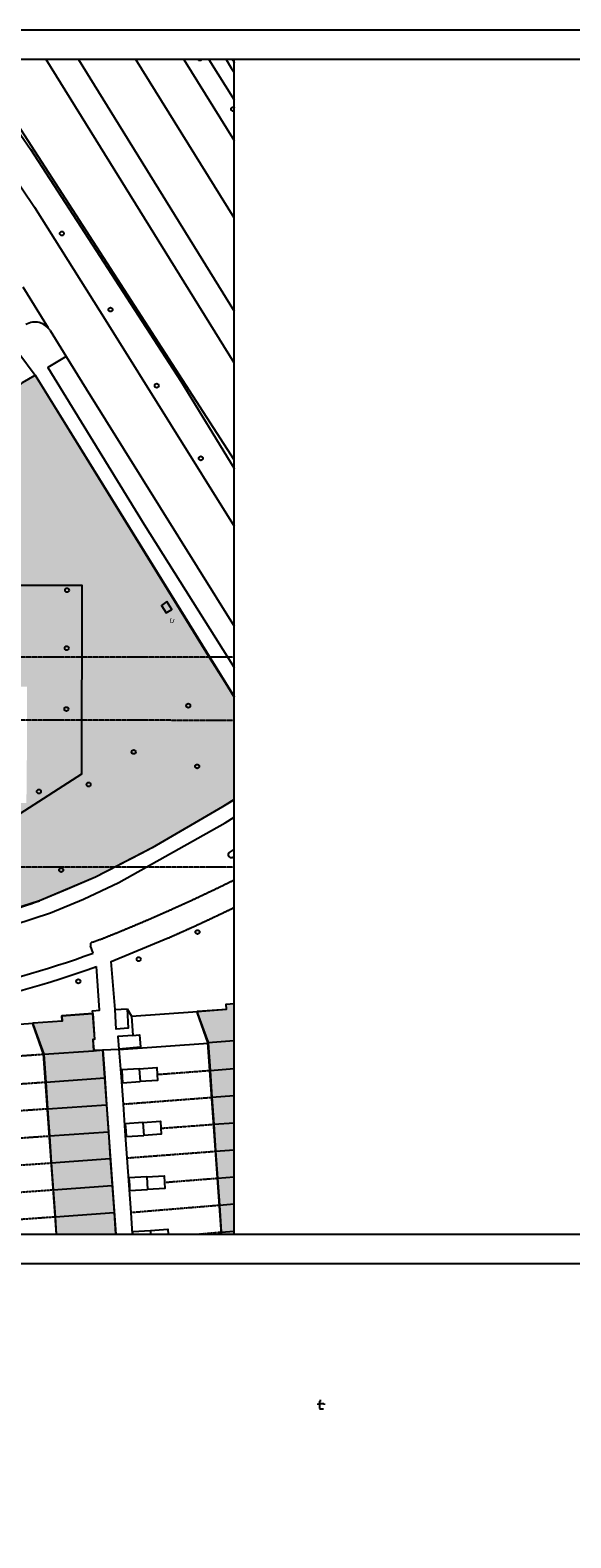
# Model space of a CAD drawing. Header units: millimetres. Extents: x -297000 to 504135, y -166520 to 252050.
# Tile 286 of 416: x -131757 to -39676, y -4640 to 252050. Entities that reach past the tile are written whole.
import ezdxf
from ezdxf.xclip import XClip

# ---------------------------------------------------------------- set-up
doc = ezdxf.new("R2010")
doc.units = ezdxf.units.MM
doc.header["$MEASUREMENT"] = 0
doc.header["$XCLIPFRAME"] = 0
doc.linetypes.add('dSV_DASHDOT', pattern=[2.54, 1.27, -0.635, 0, -0.635])
doc.linetypes.add('dSV_DASHED12', pattern=[0.5, 0.3, -0.2])
doc.layers.get('Defpoints').update_dxf_attribs({"color": 6})
for name, color, linetype in [('0-SOLID1', 253, 'Continuous'), ('000_green', 52, 'Continuous'), ('000_rooilijnen', 30, 'Continuous'), ('MB_bebouwing', 7, 'Continuous'), ('MB_begroeid', 8, 'Continuous'), ('MB_bijz_tekst', 8, 'Continuous'), ('MB_boom', 8, 'Continuous'), ('MB_gebr_scheiding_verh', 8, 'Continuous'), ('MB_haag', 8, 'Continuous'), ('MB_meubilair', 9, 'Continuous'), ('MB_talud', 9, 'Continuous'), ('MB_tuinscheiding', 9, 'dSV_DASHDOT'), ('MB_verhard', 8, 'Continuous'), ('MB_water', 8, 'Continuous'), ('MB_woningscheiding', 9, 'Continuous')]:
    doc.layers.add(name, color=color, linetype=linetype)
doc.layers.add('000_FRAME_N', color=30, linetype='Continuous', plot=False)
doc.styles.add('DSV_ARIAL', font='ARIAL.TTF')
doc.dimstyles.new('1_25', dxfattribs={"dimscale": 25, "dimtxt": 3.5, "dimasz": 3.5, "dimexe": 1.25, "dimexo": 0.625, "dimgap": 1, "dimtad": 1, "dimdec": 0, "dimdsep": 46, "dimtxsty": 'Standard', "dimcen": 2.5, "dimclrd": 256, "dimclre": 256, "dimclrt": 10, "dimadec": 0, "dimazin": 0, "dimtfac": 1, "dimtdec": 0, "dimtmove": 0, "dimatfit": 3, "dimfxl": 0, "dimtvp": 1, "dimtolj": 1, "dimtzin": 0, "dimlwd": -1, "dimlwe": -1, "dimarcsym": 0})

# ---------------------------------------------------------------- blocks, each defined once
blk = doc.blocks.new('*D942')
at = {"layer": 'Defpoints'}
for p, q in [((-596, 1674), (-897, 1674)), ((-216, 273), (-897, 273)), ((-866, 1586), (-866, 361))]:
    blk.add_line(p, q, dxfattribs=at)
at = {"layer": 'Defpoints', "color": 0}
for p in [(-866, 273), (-580, 1674), (-201, 273)]:
    blk.add_point(p, dxfattribs=at)
at = {"layer": 'Defpoints'}
for points in [[(-881, 1586), (-852, 1586), (-866, 1674)], [(-881, 361), (-852, 361), (-866, 273)]]:
    blk.add_solid(points, dxfattribs=at)
at = {"layer": 'Defpoints', "color": 10, "insert": (-935, 1004), "char_height": 87.5, "attachment_point": 5, "rotation": 90}
blk.add_mtext('\\A1;1400', dxfattribs=at)
blk = doc.blocks.new('*D943')
at = {"layer": 'Defpoints'}
for p, q in [((-1130, 1009), (-1130, 1220)), ((-1042, 1188), (-118, 1188)), ((-30, 1009), (-30, 1220))]:
    blk.add_line(p, q, dxfattribs=at)
at = {"layer": 'Defpoints', "color": 0}
for p in [(-1130, 994), (-30, 1188), (-30, 994)]:
    blk.add_point(p, dxfattribs=at)
at = {"layer": 'Defpoints'}
for points in [[(-1042, 1203), (-1042, 1174), (-1130, 1188)], [(-118, 1203), (-118, 1174), (-30, 1188)]]:
    blk.add_solid(points, dxfattribs=at)
at = {"layer": 'Defpoints', "color": 10, "insert": (-580, 1257), "char_height": 87.5, "attachment_point": 5}
blk.add_mtext('\\A1;1100', dxfattribs=at)
blk = doc.blocks.new('Boom')
at = {"color": 1, "linetype": 'ByBlock', "lineweight": -2}
blk.add_circle((0, 0), 0.35, dxfattribs=at)
blk = doc.blocks.new('1006_X-00.01')
at = {"layer": '0-SOLID1'}
h = blk.add_hatch(color=252, dxfattribs=at)
h.paths.add_polyline_path([(-112231.17387, 207132.4656), (-114883.50889, 244147.46822), (-116633.60522, 249119.48348), (-116636.94147, 249445.49862), (-111707.99086, 249797.65113), (-111769.81045, 250662.91747), (-106530.56174, 251050.60779), (-106205.73527, 246660.90132), (-106467.61011, 246621.98386), (-106305.53222, 244785.83823), (-104813.34772, 244847.36391), (-102157.91998, 207841.87103)])
h.paths.add_polyline_path([(-140223.42055, 205141.04831), (-142875.75557, 242156.05093), (-144625.8519, 247128.0662), (-144629.18815, 247454.08133), (-139700.23754, 247806.23385), (-139762.05713, 248671.50019), (-134522.80842, 249059.1905), (-134197.98195, 244669.48403), (-134459.85678, 244630.56657), (-134297.7789, 242794.42095), (-132805.5944, 242855.94663), (-130150.16666, 205850.45374)])
h.paths.add_polyline_path([(-168203.69153, 203112.08661), (-170856.02655, 240127.08923), (-172606.12288, 245099.1045), (-172609.45913, 245425.11963), (-167680.50853, 245777.27215), (-167742.32812, 246642.53849), (-162503.07941, 247030.2288), (-162178.25293, 242640.52233), (-162440.12777, 242601.60487), (-162278.04989, 240765.45925), (-160785.86538, 240826.98493), (-158130.43764, 203821.49204)])
h.paths.add_polyline_path([(-196222.58863, 201132.49112), (-198874.92365, 238147.49374), (-200625.01998, 243119.50901), (-200628.35623, 243445.52415), (-195699.40563, 243797.67666), (-195761.22522, 244662.943), (-190521.97651, 245050.63332), (-190197.15003, 240660.92685), (-190459.02487, 240622.00939), (-190296.94699, 238785.86376), (-188804.76248, 238847.38944), (-186149.33474, 201841.89656)])
h.paths.add_polyline_path([(-284062.0298, 237847.77568), (-285401.55054, 242892.36974), (-285409.44818, 243236.69317), (-280487.73142, 243218.66053), (-280485.06909, 244091.93412), (-275198.31919, 244074.99445), (-275212.369, 239690.14933), (-275491.32999, 239695.69605), (-275540.63872, 237822.4609), (-274010.01557, 237786.99031), (-273968.54027, 200601.07389), (-284047.12051, 200618.97282)])
h.paths.add_polyline_path([(-314381.17831, 243245.25418), (-309456.94106, 243228.50494), (-309461.14462, 244104.76479), (-304185.30858, 244095.65024), (-304197.72203, 239702.08916), (-304475.61626, 239691.51565), (-304437.21948, 237859.84027), (-302987.06458, 237830.93082), (-303078.49401, 200656.69054), (-313157.07425, 200674.58946), (-313053.28216, 237844.80921), (-314381.48384, 242898.34078)])
h.paths.add_polyline_path([(-342159.55975, 200737.31787), (-342168.01393, 237905.13441), (-343490.37082, 242937.83719), (-343506.20868, 243286.84602), (-338575.76283, 243285.95406), (-338541.3089, 244151.74498), (-333281.94869, 244146.93707), (-333300.25325, 239780.52918), (-333589.57063, 239771.63065), (-333531.84185, 237894.6976), (-332093.69402, 237864.43528), (-332080.97951, 200719.41894)])
edge = h.paths.add_edge_path()
edge.add_arc((-240464.51251, 194956.85175), 6107.83566, 9.235008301, 88.7032174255, ccw=False)
edge.add_line((-234435.84422, 195937.06353), (-236540.64177, 195366.02215))
edge.add_line((-236540.64177, 195366.02215), (-234014.12736, 160547.62377))
edge.add_line((-234014.12736, 160547.62377), (-244431.68975, 159785.09902))
edge.add_line((-244431.68975, 159785.09902), (-247040.463, 194997.24158))
edge.add_line((-247040.463, 194997.24158), (-254586.45022, 194473.3171))
edge.add_line((-254586.45022, 194473.3171), (-255045.45375, 200223.72547))
edge.add_line((-255045.45375, 200223.72547), (-253961.62168, 200310.23806))
edge.add_line((-253961.62168, 200310.23806), (-251260.46129, 241004.95819))
edge.add_line((-251260.46129, 241004.95819), (-249136.36264, 241185.9054))
edge.add_line((-249136.36264, 241185.9054), (-240547.0206, 241826.88854))
edge.add_line((-240547.0206, 241826.88854), (-240511.40055, 241238.00127))
edge.add_line((-240511.40055, 241238.00127), (-241213.27663, 241171.82755))
edge.add_line((-241213.27663, 241171.82755), (-240855.845, 236108.02427))
edge.add_line((-240855.845, 236108.02427), (-241194.36996, 236085.62223))
edge.add_line((-241194.36996, 236085.62223), (-241015.83045, 233685.74793))
edge.add_line((-241015.83045, 233685.74793), (-241813.73993, 233605.589))
edge.add_line((-241813.73993, 233605.589), (-241354.76254, 228537.15337))
edge.add_line((-241354.76254, 228537.15337), (-242062.74637, 228484.53307))
edge.add_line((-242062.74637, 228484.53307), (-241695.07067, 223403.72806))
edge.add_line((-241695.07067, 223403.72806), (-242508.95322, 223345.58868))
edge.add_line((-242508.95322, 223345.58868), (-242025.2042, 218262.7876))
edge.add_line((-242025.2042, 218262.7876), (-242740.41708, 218204.10587))
edge.add_line((-242740.41708, 218204.10587), (-242354.05433, 213119.32664))
edge.add_line((-242354.05433, 213119.32664), (-242713.39424, 213091.2965))
edge.add_line((-242713.39424, 213091.2965), (-242527.04413, 210702.33108))
edge.add_line((-242527.04413, 210702.33108), (-243248.05548, 210658.15376))
edge.add_line((-243248.05548, 210658.15376), (-242871.70523, 205558.75434))
edge.add_line((-242871.70523, 205558.75434), (-243647.47936, 205478.75751))
edge.add_line((-243647.47936, 205478.75751), (-243313.36115, 200834.74523))
edge.add_line((-243313.36115, 200834.74523), (-240326.28514, 201063.12328))
edge.add_line((-240326.28514, 201063.12328), (-241641.70195, 200962.63914))
at = {"layer": '000_green'}
h = blk.add_hatch(dxfattribs=at)
h.set_pattern_fill('GRASS', color=253, scale=1500, style=0)
h.paths.add_polyline_path([(-144308.32381, 357755.52266), (-146477.88095, 356484.17621), (-147532.31875, 355375.95199), (-152283.18297, 355511.92703), (-152419.92402, 333516.3014), (-169261.83198, 333621.00314), (-169270.24697, 330309.98947), (-175867.09076, 330331.25004), (-175914.41487, 335751.21117), (-179051.63438, 335772.50909), (-178952.12271, 350430.74186), (-176032.18351, 350411.17934), (-175991.74077, 355556.50252), (-184536.21937, 355549.40871), (-184536.28211, 353398.12352), (-184175.00422, 353397.70859), (-184175.62066, 345394.77761), (-184550.0495, 345394.80645), (-184554.267, 290640.40701), (-180854.267, 290641.40701), (-180854.267, 274014.16744), (-180854.267, 269041.40701), (-178513.91265, 269039.40701), (-179449.14634, 273208.56298), (-179415.55971, 289349.50694), (-178027.28757, 289350.18674), (-177909.64473, 313445.08786), (-166263.03368, 313495.5948), (-166258.09167, 313862.45521), (-152415.34611, 313859.51301), (-152416.39399, 308929.35244), (-153224.4794, 308929.74765), (-153226.55183, 304692.17836), (-145677.95746, 304687.37493), (-145693.22683, 294681.54828), (-145789.05629, 284880.68523), (-155219.50278, 284919.14251), (-155281.10316, 279944.29524), (-165046.32525, 279923.3783), (-165101.50862, 274935.92857), (-174967.99501, 274907.77622), (-174951.08723, 269039.40701), (-168752.13774, 269039.40701), (-165047.30387, 269039.40701), (-155397.94667, 264808.37281), (-149427.47265, 266343.1806), (-143564.27096, 268247.13989), (-138784.81404, 270252.29364), (-134005.35711, 272257.44738), (-130704.36627, 273976.39268), (-124371.59051, 277273.9343), (-112391.52386, 284257.2006), (-103603.1101, 289626.42479), (-103128.45247, 291312.27773)])
at = {"layer": '000_green', "color": 9}
blk.add_lwpolyline([(-146477.88095, 356484.17621), (-144308.32381, 357755.52266), (-103128.45247, 291312.27773), (-103603.1101, 289626.42479), (-112391.52386, 284257.2006), (-124371.59051, 277273.9343), (-130704.36627, 273976.39268), (-134005.35711, 272257.44738), (-138784.81404, 270252.29364), (-143564.27096, 268247.13989), (-149427.47265, 266343.1806)], dxfattribs=at)
at = {"layer": '000_rooilijnen', "color": 8, "linetype": 'dSV_DASHED12', "ltscale": 10}
for p, q in [((-95100.12456, 309688.73822), (-401242.93325, 309911.53768)), ((-94958.49676, 298950.38477), (-401101.30545, 299173.18424)), ((-94976.69083, 273950.39139), (-401119.49952, 274173.19086))]:
    blk.add_line(p, q, dxfattribs=at)
at = {"layer": 'Defpoints'}
for points in [[(-140223.42055, 205141.04831), (-142875.75557, 242156.05093), (-144625.8519, 247128.0662), (-144629.18815, 247454.08133), (-139700.23754, 247806.23385), (-139762.05713, 248671.50019), (-134522.80842, 249059.1905), (-134197.98195, 244669.48403), (-134459.85678, 244630.56657), (-134297.7789, 242794.42095), (-132805.5944, 242855.94663), (-130150.16666, 205850.45374), (-140223.42055, 205141.04831)], [(-112231.17387, 207132.4656), (-114883.50889, 244147.46822), (-116633.60522, 249119.48348), (-116636.94147, 249445.49862), (-111707.99086, 249797.65113), (-111769.81045, 250662.91747), (-106530.56174, 251050.60779), (-106205.73527, 246660.90132), (-106467.61011, 246621.98386), (-106305.53222, 244785.83823), (-104813.34772, 244847.36391), (-102157.91998, 207841.87103), (-112231.17387, 207132.4656)]]:
    blk.add_lwpolyline(points, dxfattribs=at)
at = {"layer": 'MB_bebouwing', "flags": 128}
for points in [[(-134480.46445, 249042.22752), (-139762.05713, 248671.50019), (-139700.48588, 247777.63499), (-144628.76309, 247439.22134)], [(-134480.46445, 249042.22752), (-134178.53741, 244648.4386), (-134467.75069, 244628.92758), (-134336.78525, 242722.98213)], [(-116642.10646, 249416.6833), (-111725.68916, 249776.8304), (-111769.81045, 250662.91747), (-106503.83525, 251050.29096)], [(-116642.10646, 249416.6833), (-116630.4744, 249080.60935), (-114850.37198, 244113.55738)], [(-144628.76309, 247439.22134), (-144615.6773, 247120.55104), (-142822.81031, 242137.78073)], [(-127662.77365, 245334.95344), (-130207.25869, 245125.62867), (-130035.17952, 243003.36248)], [(-127662.77365, 245334.95344), (-126516.62105, 245405.96196), (-126385.76617, 243299.20568), (-130035.17952, 243003.36248)], [(-114850.37198, 244113.55738), (-114843.32969, 244015.57571), (-114521.52782, 239369.25959)], [(-142822.81031, 242137.78073), (-142497.05888, 237383.9732)], [(-134336.78525, 242722.98213), (-132781.17835, 242846.95458)], [(-132781.17835, 242846.95458), (-132452.3342, 238102.65679)], [(-126572.2616, 239660.4906), (-129546.65771, 239471.10266), (-129469.86714, 238226.3267)], [(-126572.2616, 239660.4906), (-123597.86549, 239849.87854), (-123522.58169, 238681.30447)], [(-114521.52782, 239369.25959), (-114203.35131, 234786.16416)], [(-142497.05888, 237383.9732), (-142182.79383, 232859.98531)], [(-132452.3342, 238102.65679), (-132134.15769, 233519.56136)], [(-129469.86714, 238226.3267), (-129410.37638, 237271.09644), (-126426.44738, 237454.22946)], [(-123522.58169, 238681.30447), (-123455.16715, 237637.26985), (-126426.44738, 237454.22946)], [(-114203.35131, 234786.16416), (-113878.75778, 230190.46627)], [(-142182.79383, 232859.98531), (-142178.88237, 232800.87777)], [(-142178.88237, 232800.87777), (-141860.70585, 228217.78234)], [(-132134.15769, 233519.56136), (-131815.98117, 228936.46594)], [(-131815.98117, 228936.46594), (-131500.89738, 224343.86077)], [(-125941.66073, 230502.47976), (-128960.7145, 230279.24374), (-128867.86496, 229087.08059)], [(-128867.86496, 229087.08059), (-128789.71853, 228088.97883), (-125793.08622, 228307.93958)], [(-125941.66073, 230502.47976), (-122980.76351, 230721.49505), (-122894.8569, 229527.38364)], [(-122894.8569, 229527.38364), (-122822.37, 228524.81312), (-125793.08622, 228307.93958)], [(-113878.75778, 230190.46627), (-113560.58126, 225607.37085)], [(-141860.70585, 228217.78234), (-141545.62206, 223625.17718)], [(-141545.62206, 223625.17718), (-141227.44554, 219042.08175)], [(-131500.89738, 224343.86077), (-131182.72086, 219760.76534)], [(-113560.58126, 225607.37085), (-113242.40475, 221024.27542)], [(-125305.48624, 221274.30529), (-128327.45419, 221103.54314), (-128260.34369, 219841.93576)], [(-125305.48624, 221274.30529), (-122349.90118, 221441.41893), (-122285.02356, 220311.98195)], [(-113242.40475, 221024.27542), (-112924.22823, 216441.17999)], [(-141227.44554, 219042.08175), (-140909.26903, 214458.98632)], [(-131182.72086, 219760.76534), (-130864.54435, 215177.66991)], [(-128260.34369, 219841.93576), (-128210.19234, 218909.72235), (-125156.60246, 219080.71608)], [(-122285.02356, 220311.98195), (-122223.12959, 219244.50542), (-125156.60246, 219080.71608)], [(-112924.22823, 216441.17999), (-112599.6347, 211845.4821)], [(-140909.26903, 214458.98632), (-140594.18523, 209866.38116)], [(-130864.54435, 215177.66991), (-130549.46055, 210585.06475)], [(-127574.07014, 210509.13776), (-127672.08169, 211931.16685), (-124681.9904, 212136.48154)], [(-124681.9904, 212136.48154), (-121691.89912, 212341.79623), (-121602.68465, 211041.45367)], [(-112599.6347, 211845.4821), (-112270.79055, 207101.18431)]]:
    blk.add_lwpolyline(points, dxfattribs=at)
at = {"layer": 'MB_begroeid', "flags": 128}
for points in [[(-233876.17044, 590538.8525), (-211968.72688, 554846.63781), (-202949.89809, 540152.99209), (-198766.13316, 533335.85186), (-198693.16442, 533217.48141), (-184011.28001, 509297.05668), (-179314.89695, 510079.98142), (-136192.35749, 440912.35756), (-130955.21928, 437421.51477), (-88625.5289, 369857.72704), (-83652.3998, 368303.479), (-60736.44456, 330965.6832), (-57231.34837, 325188.41734), (-75976.744, 313553.41967), (-83700.17259, 308759.00639), (-94728.38931, 311062.66352), (-96341.81735, 309852.31235)], [(-228551.79674, 581864.23519), (-211968.72688, 554846.63781), (-202949.89809, 540152.99209), (-198766.13316, 533335.85186), (-198693.16442, 533217.48141), (-184011.28001, 509297.05668), (-179314.89695, 510079.98142), (-136192.35749, 440912.35756), (-130955.21928, 437421.51477), (-88625.5289, 369857.72704), (-83652.3998, 368303.479), (-60736.44456, 330965.6832), (-57231.34837, 325188.41734), (-75976.744, 313553.41967), (-83700.17259, 308759.00639), (-94728.38931, 311062.66352), (-96341.81735, 309852.31235)], [(-138993.56135, 360937.83314), (-142148.50798, 359061.58376), (-125717.01281, 332308.16218), (-106669.6752, 302022.56445), (-103499.49655, 303977.98443)], [(-138993.56135, 360937.83314), (-135610.3885, 355400.01394), (-104014.56122, 304786.93956), (-103499.49655, 303977.98443)], [(-147532.31875, 355375.95199), (-146477.88095, 356484.17621), (-144308.32381, 357755.52266)], [(-144308.32381, 357755.52266), (-114785.20824, 309919.63501), (-111949.89483, 305393.87067), (-108932.18273, 300575.3424), (-103128.45247, 291312.27773)], [(-147532.31875, 355375.95199), (-148281.75025, 354073.89498), (-148524.07298, 352617.43362), (-148610.02889, 322770.74348), (-148606.38113, 321970.37626), (-136368.00001, 321965.13208), (-136407.57037, 289800.45372), (-168752.13774, 269039.40701)], [(-134480.46445, 249042.22752), (-139762.05713, 248671.50019), (-139700.48588, 247777.63499), (-144628.76309, 247439.22134)], [(-128650.08302, 249871.72158), (-128489.05024, 246580.56533), (-130530.00407, 246403.07316), (-130693.68807, 249753.97864)], [(-128650.08302, 249871.72158), (-127870.50499, 248611.8533)], [(-127870.50499, 248611.8533), (-116642.10646, 249416.6833)], [(-116642.10646, 249416.6833), (-111725.68916, 249776.8304), (-111769.81045, 250662.91747), (-106503.83525, 251050.29096)], [(-155868.55015, 246634.94041), (-144628.76309, 247439.22134)]]:
    blk.add_lwpolyline(points, dxfattribs=at)
at = {"layer": 'MB_begroeid'}
for points in [[(-294518.77185, 552651.42156), (-238797.51517, 523704.22924), (-229609.27189, 519170.28115), (-223755.62186, 515699.76514), (-213300.59649, 508755.88693), (-207444.24967, 504485.31297), (-202993.87222, 500903.32463), (-192635.132, 491561.67054), (-186662.91281, 485287.00736), (-178304.47436, 475744.12486), (-170067.04786, 465020.79493), (-82397.00998, 323403.96345)], [(-246213.44365, 527556.80401), (-238797.51517, 523704.22924), (-229609.27189, 519170.28115), (-223755.62186, 515699.76514), (-213300.59649, 508755.88693), (-207444.24967, 504485.31297), (-202993.87222, 500903.32463), (-192635.132, 491561.67054), (-186662.91281, 485287.00736), (-178304.47436, 475744.12486), (-170067.04786, 465020.79493), (-82397.00998, 323403.96345)], [(-89709.21306, 360220.39709), (-97983.58037, 365624.36283), (-99796.60083, 367486.36627), (-160425.22076, 465050.29529), (-162211.48248, 467576.59081), (-162246.66028, 467630.09335), (-174356.12583, 483713.73237)], [(-159970.32217, 409411.85923), (-158925.50989, 407861.73107), (-144406.87994, 386326.74571), (-132120.24792, 366778.4549), (-104924.92016, 323257.00776), (-104089.43638, 321920.07102), (-99463.67787, 314253.59476), (-96341.81735, 309852.31235)], [(-103128.45247, 291312.27773), (-103603.1101, 289626.42479), (-109514.98392, 285933.76343), (-112391.52386, 284257.2006), (-124371.59051, 277273.9343), (-126309.68604, 276264.8616), (-134005.35711, 272257.44738), (-143564.27096, 268247.1399)], [(-130693.68807, 249753.97864), (-131333.2384, 257888.58345), (-121637.89383, 261923.92402)], [(-134480.46445, 249042.22752), (-134528.56445, 249521.60565), (-133337.6847, 249616.97568), (-133881.14785, 257067.31647)]]:
    blk.add_lwpolyline(points, dxfattribs=at)
for centre, radius, start, end in [((-255704.31172, 566829.94225), 333078.79601, 293.7349727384, 298.3986637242), ((-177012.93059, 361271.78613), 98855.43808, 282.6298973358, 289.7769469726), ((-194855.74613, 425710.6124), 179327.80849, 281.5237941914, 289.8779420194)]:
    blk.add_arc(centre, radius, start, end, dxfattribs=at)
at = {"layer": 'MB_gebr_scheiding_verh', "flags": 128}
for points in [[(-146401.22784, 372789.87841), (-142103.56421, 365792.68516)], [(-149193.39409, 364385.37487), (-147069.63234, 361503.25533), (-144308.32381, 357755.52266)], [(-132781.17835, 242846.95458), (-130035.17952, 243003.36248)]]:
    blk.add_lwpolyline(points, dxfattribs=at)
at = {"layer": 'MB_gebr_scheiding_verh'}
for points in [[(-141735.95873, 365341.89451), (-138993.56135, 360937.83314)], [(-163012.21575, 260524.21555), (-159883.97257, 261167.26424), (-147762.92053, 264228.6524), (-141715.14637, 266205.1462), (-136046.29002, 268536.21198), (-130036.39047, 271366.26628), (-111936.47064, 281495.04717), (-101866.39911, 287820.78502)], [(-104395.84712, 280851.38815), (-111232.42667, 276472.04686)], [(-110744.30675, 275628.7409), (-103453.47181, 279125.31493)], [(-134431.8998, 259337.9704), (-134849.38023, 260553.68751)], [(-134529.04031, 261202.42038), (-133323.83022, 261629.62718)]]:
    blk.add_lwpolyline(points, dxfattribs=at)
for centre, radius, start, end in [((-144313.54238, 363647.9439), 3129.97671, 76.9824698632, 119.8931096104), ((-144560.12419, 363412.44743), 3420.09059, 44.1107832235, 73.8448019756), ((-144518.5919, 363444.54345), 3367.93534, 34.288299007, 44.2105369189), ((-110930.5925, 276083.83458), 491.74449, 127.8649837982, 292.2610012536), ((-245380.67717, 544623.67212), 304372.08548, 291.6020264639, 297.0173030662), ((-195715.13013, 428608.19572), 180022.34166, 281.7460827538, 289.9024731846), ((-134439.19224, 260754.59673), 456.74796, 101.3447849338, 206.0955153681)]:
    blk.add_arc(centre, radius, start, end, dxfattribs=at)
at = {"layer": 'MB_haag', "flags": 128}
blk.add_lwpolyline([(-130029.58275, 242930.03666), (-114843.32969, 244015.57571)], dxfattribs=at)
at = {"layer": 'MB_meubilair', "flags": 128}
blk.add_lwpolyline([(-121870.26831, 319174.58092), (-122770.07018, 318541.84353), (-121995.46366, 317269.92186), (-121044.78881, 317865.08346), (-121870.26831, 319174.58092)], dxfattribs=at)
at = {"layer": 'MB_talud', "flags": 128}
for points in [[(-207697.17879, 523217.92835), (-200299.77803, 518208.52779), (-191836.15725, 511575.78904), (-184033.81801, 504558.72396), (-174600.08457, 494571.49845), (-162192.24636, 479631.65738), (-155611.51609, 470151.65268), (-140071.44106, 445507.32335), (-97679.13433, 377166.05302), (-94488.45708, 373299.71384), (-93403.27138, 372368.43945), (-90522.44869, 370653.39991), (-88625.5289, 369857.72704)], [(-92240.23731, 330580.0122), (-143727.04209, 413540.69104), (-152590.03744, 408553.25028), (-153354.70543, 408122.62879), (-145096.108, 396235.70452), (-119469.66118, 356691.45559), (-110472.19531, 341935.35489), (-100418.46888, 325447.69027), (-99410.20148, 326080.90575), (-92240.23731, 330580.0122)], [(-99410.20148, 326080.90575), (-103248.34388, 332253.55777), (-152590.03744, 408553.25028)], [(-130693.68807, 249753.97864), (-128650.08302, 249871.72158)]]:
    blk.add_lwpolyline(points, dxfattribs=at)
at = {"layer": 'MB_tuinscheiding', "flags": 128}
for points in [[(-112751.14804, 414760.52207), (-110116.46542, 410426.19254)], [(-154386.09202, 241331.44695), (-142822.81031, 242137.78073)], [(-123522.58169, 238681.30447), (-114521.52782, 239369.25959)], [(-151492.60711, 236764.68167), (-142497.05888, 237383.9732)], [(-129670.25291, 238211.57727), (-129469.86714, 238226.3267)], [(-129322.40273, 233635.65635), (-114203.35131, 234786.16416)], [(-157238.43779, 231817.14594), (-142182.79383, 232859.98531)], [(-129001.55856, 229076.93065), (-128867.86496, 229087.08059)], [(-122894.8569, 229527.38364), (-113878.75778, 230190.46627)], [(-150940.92212, 227587.11872), (-141860.70585, 228217.78234)], [(-156562.25294, 222566.49548), (-141545.62206, 223625.17718)], [(-128676.84923, 224465.4218), (-113560.58126, 225607.37085)], [(-122285.02356, 220311.98195), (-113242.40475, 221024.27542)], [(-150319.5994, 218400.57867), (-141227.44554, 219042.08175)], [(-128351.04999, 219834.63052), (-128260.34369, 219841.93576)], [(-128023.25617, 215190.57193), (-112924.22823, 216441.17999)], [(-155964.96752, 213380.41187), (-140909.26903, 214458.98632)], [(-121602.68465, 211041.45367), (-112599.6347, 211845.4821)]]:
    blk.add_lwpolyline(points, dxfattribs=at)
at = {"layer": 'MB_verhard', "flags": 128}
for points in [[(-233876.17044, 590538.8525), (-211968.72688, 554846.63781), (-202949.89809, 540152.99209), (-198766.13316, 533335.85186), (-198693.16442, 533217.48141), (-184011.28001, 509297.05668), (-179314.89695, 510079.98142), (-136192.35749, 440912.35756), (-130955.21928, 437421.51477), (-88625.5289, 369857.72704), (-83652.3998, 368303.479), (-60736.44456, 330965.6832), (-57231.34837, 325188.41734), (-75976.744, 313553.41967), (-83700.17259, 308759.00639), (-94728.38931, 311062.66352), (-96341.81735, 309852.31235)], [(-228551.79674, 581864.23519), (-211968.72688, 554846.63781), (-202949.89809, 540152.99209), (-198766.13316, 533335.85186), (-198693.16442, 533217.48141), (-184011.28001, 509297.05668), (-179314.89695, 510079.98142), (-136192.35749, 440912.35756), (-130955.21928, 437421.51477), (-88625.5289, 369857.72704), (-83652.3998, 368303.479), (-60736.44456, 330965.6832), (-57231.34837, 325188.41734), (-75976.744, 313553.41967), (-83700.17259, 308759.00639), (-94728.38931, 311062.66352), (-96341.81735, 309852.31235)], [(-117115.64279, 421772.08898), (-117943.94981, 421265.42097), (-113553.72424, 414281.23881), (-110838.50992, 409961.72968), (-86814.63002, 371739.94522), (-85530.96498, 371774.64492)], [(-138993.56135, 360937.83314), (-142148.50798, 359061.58376), (-125717.01281, 332308.16218), (-106669.6752, 302022.56445), (-103499.49655, 303977.98443)], [(-138993.56135, 360937.83314), (-135610.3885, 355400.01394), (-104014.56122, 304786.93956), (-103499.49655, 303977.98443)], [(-147532.31875, 355375.95199), (-146477.88095, 356484.17621), (-144308.32381, 357755.52266)], [(-144308.32381, 357755.52266), (-114785.20824, 309919.63501), (-111949.89483, 305393.87067), (-108932.18273, 300575.3424), (-103128.45247, 291312.27773)], [(-147532.31875, 355375.95199), (-148281.75025, 354073.89498), (-148524.07298, 352617.43362), (-148610.02889, 322770.74348), (-148606.38113, 321970.37626), (-136368.00001, 321965.13208), (-136407.57037, 289800.45372), (-168752.13774, 269039.40701)], [(-134480.46445, 249042.22752), (-134178.53741, 244648.4386), (-134467.75069, 244628.92758), (-134336.78525, 242722.98213)], [(-128650.08302, 249871.72158), (-128489.05024, 246580.56533), (-130530.00407, 246403.07316), (-130693.68807, 249753.97864)], [(-128650.08302, 249871.72158), (-127870.50499, 248611.8533)], [(-127870.50499, 248611.8533), (-127662.77365, 245334.95344)], [(-127662.77365, 245334.95344), (-130207.25869, 245125.62867), (-130035.17952, 243003.36248)], [(-134336.78525, 242722.98213), (-132781.17835, 242846.95458)], [(-132781.17835, 242846.95458), (-132452.3342, 238102.65679)], [(-130035.17952, 243003.36248), (-129670.25291, 238211.57727)], [(-132452.3342, 238102.65679), (-132134.15769, 233519.56136)], [(-129670.25291, 238211.57727), (-129322.40273, 233635.65635)], [(-129322.40273, 233635.65635), (-129001.55856, 229076.93065)], [(-132134.15769, 233519.56136), (-131815.98117, 228936.46594)], [(-131815.98117, 228936.46594), (-131500.89738, 224343.86077)], [(-129001.55856, 229076.93065), (-128676.84923, 224465.4218)], [(-131500.89738, 224343.86077), (-131182.72086, 219760.76534)], [(-128676.84923, 224465.4218), (-128351.04999, 219834.63052)], [(-131182.72086, 219760.76534), (-130864.54435, 215177.66991)], [(-128351.04999, 219834.63052), (-128023.25617, 215190.57193)], [(-130864.54435, 215177.66991), (-130549.46055, 210585.06475)], [(-128023.25617, 215190.57193), (-127693.21302, 210498.4619)]]:
    blk.add_lwpolyline(points, dxfattribs=at)
at = {"layer": 'MB_verhard'}
for points in [[(-159970.32217, 409411.85923), (-158925.50989, 407861.73107), (-144406.87994, 386326.74571), (-132120.24792, 366778.4549), (-104924.92016, 323257.00776), (-104089.43638, 321920.07102), (-99463.67787, 314253.59476), (-96341.81735, 309852.31235)], [(-103128.45247, 291312.27773), (-103603.1101, 289626.42479), (-109514.98392, 285933.76343), (-112391.52386, 284257.2006), (-124371.59051, 277273.9343), (-126309.68604, 276264.8616), (-134005.35711, 272257.44738), (-143564.27096, 268247.1399)], [(-130693.68807, 249753.97864), (-131333.2384, 257888.58345), (-121637.89383, 261923.92402)], [(-134480.46445, 249042.22752), (-134528.56445, 249521.60565), (-133337.6847, 249616.97568), (-133881.14785, 257067.31647)]]:
    blk.add_lwpolyline(points, dxfattribs=at)
for centre, radius, start, end in [((-255704.31172, 566829.94225), 333078.79601, 293.7349727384, 298.3986637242), ((-177012.93059, 361271.78613), 98855.43808, 282.6298973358, 289.7769469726), ((-194855.74613, 425710.6124), 179327.80849, 281.5237941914, 289.8779420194)]:
    blk.add_arc(centre, radius, start, end, dxfattribs=at)
at = {"layer": 'MB_water'}
for points in [[(-294518.77185, 552651.42156), (-238797.51517, 523704.22924), (-229609.27189, 519170.28115), (-223755.62186, 515699.76514), (-213300.59649, 508755.88693), (-207444.24967, 504485.31297), (-202993.87222, 500903.32463), (-192635.132, 491561.67054), (-186662.91281, 485287.00736), (-178304.47436, 475744.12486), (-170067.04786, 465020.79493), (-82397.00998, 323403.96345)], [(-246213.44365, 527556.80401), (-238797.51517, 523704.22924), (-229609.27189, 519170.28115), (-223755.62186, 515699.76514), (-213300.59649, 508755.88693), (-207444.24967, 504485.31297), (-202993.87222, 500903.32463), (-192635.132, 491561.67054), (-186662.91281, 485287.00736), (-178304.47436, 475744.12486), (-170067.04786, 465020.79493), (-82397.00998, 323403.96345)], [(-89709.21306, 360220.39709), (-97983.58037, 365624.36283), (-99796.60083, 367486.36627), (-160425.22076, 465050.29529), (-162211.48248, 467576.59081), (-162246.66028, 467630.09335), (-174356.12583, 483713.73237)]]:
    blk.add_lwpolyline(points, dxfattribs=at)
at = {"layer": 'MB_woningscheiding', "flags": 128}
for points in [[(-114850.37198, 244113.55738), (-106325.21655, 244796.44611)], [(-142822.81031, 242137.78073), (-134336.78525, 242722.98213)], [(-126572.2616, 239660.4906), (-126426.44738, 237454.22946)], [(-114521.52782, 239369.25959), (-104505.56393, 240128.84326)], [(-142497.05888, 237383.9732), (-132452.3342, 238102.65679)], [(-114203.35131, 234786.16416), (-104180.9704, 235533.14538)], [(-142178.88237, 232800.87777), (-132134.15769, 233519.56136)], [(-141860.70585, 228217.78234), (-131815.98117, 228936.46594)], [(-125941.66073, 230502.47976), (-125793.08622, 228307.93958)], [(-113878.75778, 230190.46627), (-103862.79389, 230950.04995)], [(-113560.58126, 225607.37085), (-103544.61737, 226366.95452)], [(-141545.62206, 223625.17718), (-131500.89738, 224343.86077)], [(-125305.48624, 221274.30529), (-125156.60246, 219080.71608)], [(-113242.40475, 221024.27542), (-103216.93112, 221780.76637)], [(-141227.44554, 219042.08175), (-131182.72086, 219760.76534)], [(-112924.22823, 216441.17999), (-102898.75461, 217197.67095)], [(-140909.26903, 214458.98632), (-130864.54435, 215177.66991)], [(-124681.9904, 212136.48154), (-124529.78233, 209920.78014)], [(-112599.6347, 211845.4821), (-102583.67081, 212605.06578)]]:
    blk.add_lwpolyline(points, dxfattribs=at)
at = {"layer": 'MB_boom', "xscale": 1000.000000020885, "yscale": 1000, "zscale": 1000, "rotation": 341.9846442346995}
for p in [(-116235.39452, 411645.37738), (-110581.27714, 403034.56111), (-139750.77693, 381857.64013), (-131471.70331, 368901.98731), (-123591.11231, 355949.74096), (-116087.96746, 343582.92984), (-138860.11128, 321124.66709), (-138923.85565, 311260.79175), (-138974.385, 300887.87284), (-118230.31764, 301460.38438), (-127520.6057, 293587.63723), (-116712.58459, 291124.2494), (-135189.87586, 288047.93551), (-143665.72558, 286850.57525), (-139871.09414, 273492.08461), (-116653.3777, 262917.04233), (-126660.77312, 258310.19123), (-136955.6711, 254529.7736)]:
    blk.add_blockref('Boom', p, dxfattribs=at)
at = {"layer": 'MB_bijz_tekst', "style": 'DSV_ARIAL'}
blk.add_text('U', height=800, rotation=341.9846442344, dxfattribs=at).set_placement((-121515.09945, 315672.01942))
blk = doc.blocks.new('LIFT')
at = {"layer": 'Defpoints'}
dim = blk.add_linear_dim(base=(-30, 1188.4), p1=(-1130, 993.5), p2=(-30, 993.5), dimstyle='1_25', dxfattribs=at)
dim.commit()
dim.dimension.update_dxf_attribs({"geometry": '*D943', "text_midpoint": (-580, 1257.2)})
dim = blk.add_linear_dim(base=(-866.1646, 273.0068), p1=(-580, 1673.5), p2=(-200.5306, 273.0068), angle=90, dimstyle='1_25', dxfattribs=at)
dim.commit()
dim.dimension.update_dxf_attribs({"geometry": '*D942', "text_midpoint": (-866.1646, 1004), "dimtype": 128})
blk = doc.blocks.new('1006_X-01.01')
at = {"xscale": -1}
blk.add_blockref('LIFT', (9822, 7592), dxfattribs=at)

msp = doc.modelspace()

# ---------------------------------------------------------------- block references
ref = msp.add_blockref('1006_X-00.01', (13396.5, -164424.8))
XClip(ref).set_block_clipping_path([(-305396.528697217, 211474.7867280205), (-110396.528697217, 411474.7867280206)])
msp.add_blockref('1006_X-01.01', (71775, 9425))

# ---------------------------------------------------------------- next in the draw order: linework, layer by layer
at = {"layer": '000_FRAME_N'}
msp.add_lwpolyline([(0, 42050), (0, 252050), (-297000, 252050), (-297000, 42050), (0, 42050)], dxfattribs=at)
msp.add_lwpolyline([(-5000, 47050), (-5000, 247050), (-292000, 247050), (-292000, 47050)], close=True, dxfattribs=at)
at = {"layer": 'Defpoints'}
msp.add_lwpolyline([(-97000, 47050), (-97000, 247050), (-292000, 247050), (-292000, 47050)], close=True, dxfattribs=at)

doc.saveas('drawing.dxf')
